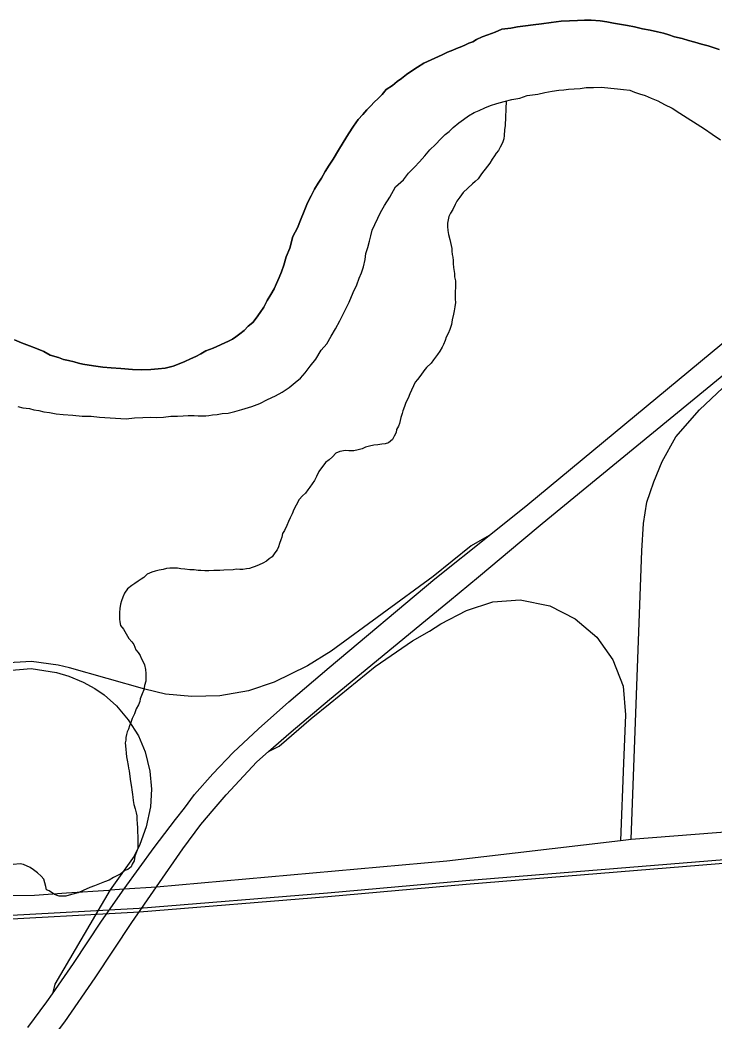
# Model space of a CAD drawing. Extents: x -483 to 680, y 0 to 440.
# Drawn here: x 176.8 to 200.49, y 347.07 to 381.24 of the extents above; entities that cross this region are included whole.
import ezdxf

# ---------------------------------------------------------------- set-up
doc = ezdxf.new("R2010")
doc.units = 0
for name, color, linetype in [('GM_X_County_Road', 7, 'Continuous'), ('GM_X_Interchange_Ramps', 7, 'Continuous'), ('GM_X_Major_River', 7, 'Continuous'), ('GM_X_Minor_River', 7, 'Continuous'), ('GM_X_Rail_Line', 7, 'Continuous'), ('GM_X_US_Route', 7, 'Continuous')]:
    doc.layers.add(name, color=color, linetype=linetype)

msp = doc.modelspace()

# ---------------------------------------------------------------- linework, layer by layer
at = {"layer": 'GM_X_County_Road'}
for p, q in [((197.637, 353.305), (205.564, 353.935)), ((197.268, 353.262), (197.637, 353.305))]:
    msp.add_line(p, q, dxfattribs=at)
for points in [[(179.831, 351.571), (179.881, 351.575), (180.358, 351.606), (181.46, 351.677), (191.357, 352.562), (197.268, 353.262)], [(171.691, 352.111), (171.877, 352.064), (172.003, 352.034), (173.716, 351.625), (174.604, 351.477), (175.328, 351.412), (176.281, 351.379), (177.3, 351.395), (178.385, 351.477), (179.831, 351.571)]]:
    msp.add_lwpolyline(points, dxfattribs=at)
at = {"layer": 'GM_X_Interchange_Ramps'}
msp.add_line((197.374, 355.897), (197.268, 353.262), dxfattribs=at)
for points in [[(198.283, 365.125), (198.404, 365.487), (198.694, 366.182), (199.157, 367.023), (199.968, 367.95), (204.315, 372.051)], [(197.637, 353.305), (197.998, 363.141), (198.056, 364.068), (198.172, 364.792), (198.283, 365.125)], [(192.796, 363.66), (192.181, 363.305), (190.882, 362.261), (187.409, 359.713), (186.599, 359.211), (185.465, 358.661), (184.593, 358.365), (183.615, 358.192), (182.662, 358.167), (181.766, 358.25), (181.059, 358.414), (178.486, 359.146)], [(185.276, 356.29), (185.636, 356.478), (186.729, 357.415), (187.37, 357.941), (187.986, 358.443), (188.907, 359.191), (190.181, 360.062), (190.765, 360.399), (191.151, 360.646), (192.023, 361.106), (192.919, 361.394), (193.848, 361.46)], [(193.848, 361.46), (194.859, 361.262), (195.722, 360.818), (196.47, 360.194), (197.012, 359.421), (197.366, 358.517), (197.44, 357.539), (197.374, 355.897)], [(172.003, 352.034), (172.954, 355.923), (173.052, 356.334), (173.431, 357.123), (173.948, 357.789), (174.622, 358.373), (175.412, 358.792), (176.25, 359.047), (177.187, 359.121), (178.05, 358.989), (178.47, 358.858)], [(178.486, 359.146), (178.1, 359.236), (177.195, 359.368), (176.217, 359.302), (175.321, 359.047), (174.474, 358.595), (173.767, 358.003), (173.192, 357.214), (172.83, 356.433), (172.678, 355.948), (172.479, 355.171)], [(178.47, 358.858), (178.955, 358.661), (179.349, 358.447), (179.67, 358.225), (180.089, 357.855), (180.492, 357.37), (180.837, 356.828), (181.067, 356.277), (181.232, 355.628), (181.289, 355.011), (181.248, 354.402)], [(181.248, 354.402), (181.1, 353.72), (180.886, 353.12), (180.689, 352.726), (179.881, 351.575), (177.985, 348.361), (177.907, 348.027)]]:
    msp.add_lwpolyline(points, dxfattribs=at)
at = {"layer": 'GM_X_Major_River'}
for points in [[(200.641, 380.227), (200.471, 380.288), (200.264, 380.351), (200.038, 380.413), (199.811, 380.476), (199.585, 380.539), (199.377, 380.601), (199.113, 380.665), (198.925, 380.726), (198.736, 380.788), (198.529, 380.831), (198.283, 380.895), (198.018, 380.939), (197.754, 381.003), (197.508, 381.047), (197.244, 381.092), (197.036, 381.135), (196.809, 381.179), (196.582, 381.204), (196.278, 381.23), (196.051, 381.236), (195.803, 381.223), (195.537, 381.211), (195.252, 381.199), (194.909, 381.151), (194.585, 381.102), (194.299, 381.072), (194.032, 381.04), (193.766, 381.009), (193.537, 380.958), (193.232, 380.928), (193.001, 380.82), (192.752, 380.731), (192.561, 380.66), (192.368, 380.57), (192.234, 380.497)], [(192.234, 380.497), (192.368, 380.57), (192.561, 380.66), (192.752, 380.731), (193.001, 380.82), (193.232, 380.928), (193.537, 380.958), (193.766, 381.009), (194.032, 381.04), (194.299, 381.072), (194.585, 381.102), (194.909, 381.151), (195.252, 381.199), (195.537, 381.211), (195.803, 381.223), (196.051, 381.236), (196.278, 381.23), (196.582, 381.204), (196.809, 381.179), (197.036, 381.135), (197.244, 381.092), (197.508, 381.047), (197.754, 381.003), (198.018, 380.939), (198.283, 380.895), (198.529, 380.831), (198.736, 380.788), (198.925, 380.726), (199.113, 380.665), (199.377, 380.601), (199.585, 380.539), (199.811, 380.476), (200.038, 380.413), (200.264, 380.351), (200.471, 380.288), (200.641, 380.227)], [(192.234, 380.497), (192.099, 380.444), (191.984, 380.39), (191.869, 380.336), (191.773, 380.3), (191.677, 380.265), (191.562, 380.21), (191.37, 380.139), (191.197, 380.049), (190.563, 379.761), (190.351, 379.633), (190.158, 379.505), (189.983, 379.377), (189.809, 379.248), (189.654, 379.138), (189.499, 379.009), (189.287, 378.863), (189.15, 378.695), (189.013, 378.566), (188.877, 378.436), (188.76, 378.306), (188.624, 378.177), (188.487, 378.01), (188.331, 377.843), (188.173, 377.619), (187.995, 377.357), (187.817, 377.058), (187.659, 376.796), (187.48, 376.497), (187.342, 376.291), (187.203, 376.067), (187.084, 375.842), (186.966, 375.674), (186.847, 375.468), (186.727, 375.244), (186.607, 375), (186.486, 374.718), (186.365, 374.417), (186.263, 374.154), (186.103, 373.854), (185.999, 373.458), (185.877, 373.157), (185.794, 372.874), (185.712, 372.648), (185.632, 372.461), (185.551, 372.254), (185.47, 372.066), (185.351, 371.879), (185.232, 371.673), (185.113, 371.448), (184.994, 371.261), (184.856, 371.075), (184.739, 370.926), (184.583, 370.797), (184.447, 370.649), (184.292, 370.538), (184.156, 370.428), (184.041, 370.355), (183.906, 370.282), (183.387, 370.049), (183.138, 369.96), (182.964, 369.851), (182.791, 369.76), (182.618, 369.688), (182.426, 369.598), (182.234, 369.508), (182.023, 369.438), (181.756, 369.369), (181.508, 369.337), (181.261, 369.324), (180.957, 369.313), (180.634, 369.321), (180.236, 369.35), (179.914, 369.377), (179.629, 369.403), (179.383, 369.429), (179.156, 369.472), (178.948, 369.497), (178.797, 369.539), (178.646, 369.58), (178.457, 369.623), (178.287, 369.665), (178.118, 369.727), (177.835, 369.81), (177.61, 369.93), (177.366, 370.031), (177.122, 370.132), (176.858, 370.234), (176.614, 370.335)], [(176.614, 370.335), (176.858, 370.234), (177.122, 370.132), (177.366, 370.031), (177.61, 369.93), (177.835, 369.81), (178.118, 369.727), (178.287, 369.665), (178.457, 369.623), (178.646, 369.58), (178.797, 369.539), (178.948, 369.497), (179.156, 369.472), (179.383, 369.429), (179.629, 369.403), (179.914, 369.377), (180.236, 369.35), (180.634, 369.321), (180.957, 369.313), (181.261, 369.324), (181.508, 369.337), (181.756, 369.369), (182.023, 369.438), (182.234, 369.508), (182.426, 369.598), (182.618, 369.688), (182.791, 369.76), (182.964, 369.851), (183.138, 369.96), (183.387, 370.049), (183.906, 370.282), (184.041, 370.355), (184.156, 370.428), (184.292, 370.538), (184.447, 370.649), (184.583, 370.797), (184.739, 370.926), (184.856, 371.075), (184.994, 371.261), (185.113, 371.448), (185.232, 371.673), (185.351, 371.879), (185.47, 372.066), (185.551, 372.254), (185.632, 372.461), (185.712, 372.648), (185.794, 372.874), (185.877, 373.157), (185.999, 373.458), (186.103, 373.854), (186.263, 374.154), (186.365, 374.417), (186.486, 374.718), (186.607, 375), (186.727, 375.244), (186.847, 375.468), (186.966, 375.674), (187.084, 375.842), (187.203, 376.067), (187.342, 376.291), (187.48, 376.497), (187.659, 376.796), (187.817, 377.058), (187.995, 377.357), (188.173, 377.619), (188.331, 377.843), (188.487, 378.01), (188.624, 378.177), (188.76, 378.306), (188.877, 378.436), (189.013, 378.566), (189.15, 378.695), (189.287, 378.863), (189.499, 379.009), (189.654, 379.138), (189.809, 379.248), (189.983, 379.377), (190.158, 379.505), (190.351, 379.633), (190.563, 379.761), (191.197, 380.049), (191.37, 380.139), (191.562, 380.21), (191.677, 380.265), (191.773, 380.3), (191.869, 380.336), (191.984, 380.39), (192.099, 380.444), (192.234, 380.497)], [(176.728, 368.053), (176.898, 368.011), (177.125, 367.986), (177.276, 367.944), (177.446, 367.921), (177.616, 367.878), (177.805, 367.855), (178.032, 367.811), (178.278, 367.786), (178.601, 367.758), (178.923, 367.731), (179.226, 367.724), (179.511, 367.697), (180.421, 367.636), (180.706, 367.667), (180.992, 367.679), (181.239, 367.691), (181.467, 367.686), (181.695, 367.699), (181.943, 367.731), (182.17, 367.725), (182.361, 367.739), (182.532, 367.754), (182.741, 367.748), (182.874, 367.745), (183.007, 367.742), (183.139, 367.738), (183.235, 367.755), (183.368, 367.77), (183.52, 367.785), (183.692, 367.819), (183.901, 367.833), (184.131, 367.884), (184.36, 367.954), (184.705, 368.059), (184.973, 368.166), (185.242, 368.292), (185.511, 368.419), (185.743, 368.546), (185.975, 368.711), (186.188, 368.876), (186.362, 369.024), (186.519, 369.21), (186.695, 369.433), (186.892, 369.675), (187.07, 369.974), (187.265, 370.197), (187.405, 370.46), (187.563, 370.702), (187.703, 370.984), (187.863, 371.303), (188.023, 371.621), (188.164, 371.941), (188.284, 372.203), (188.366, 372.429), (188.447, 372.617), (188.509, 372.824), (188.572, 373.07), (188.596, 373.278), (188.658, 373.485), (188.72, 373.693), (188.763, 373.881), (188.806, 374.07), (189.087, 374.671), (189.226, 374.914), (189.404, 375.195), (189.603, 375.55), (189.875, 375.79), (190.051, 376.014), (190.246, 376.218), (190.422, 376.403), (190.598, 376.608), (190.774, 376.812), (190.968, 376.997), (191.144, 377.183), (191.3, 377.331), (191.435, 377.441), (191.572, 377.57), (191.766, 377.736), (191.92, 377.846), (192.094, 377.975), (192.287, 378.084), (192.46, 378.156), (192.652, 378.246), (192.844, 378.317), (193.054, 378.387), (193.303, 378.457), (193.571, 378.526), (193.838, 378.577), (194.087, 378.665), (194.449, 378.713), (194.697, 378.764), (194.945, 378.814), (195.174, 378.846), (195.345, 378.861), (195.498, 378.876), (195.688, 378.89), (195.897, 378.904), (196.107, 378.937), (196.354, 378.931)], [(176.728, 368.053), (176.898, 368.011), (177.125, 367.986), (177.276, 367.944), (177.446, 367.921), (177.616, 367.878), (177.805, 367.855), (178.032, 367.811), (178.278, 367.786), (178.601, 367.758), (178.923, 367.731), (179.226, 367.724), (179.511, 367.697), (180.421, 367.636), (180.706, 367.667), (180.992, 367.679), (181.239, 367.691), (181.467, 367.686), (181.695, 367.699), (181.943, 367.731), (182.17, 367.725), (182.361, 367.739), (182.532, 367.754), (182.741, 367.748), (182.874, 367.745), (183.007, 367.742), (183.139, 367.738), (183.235, 367.755), (183.368, 367.77), (183.52, 367.785), (183.692, 367.819), (183.901, 367.833), (184.131, 367.884), (184.36, 367.954), (184.705, 368.059), (184.973, 368.166), (185.242, 368.292), (185.511, 368.419), (185.743, 368.546), (185.975, 368.711), (186.188, 368.876), (186.362, 369.024), (186.519, 369.21), (186.695, 369.433), (186.892, 369.675), (187.07, 369.974), (187.265, 370.197), (187.405, 370.46), (187.563, 370.702), (187.703, 370.984), (187.863, 371.303), (188.023, 371.621), (188.164, 371.941), (188.284, 372.203), (188.366, 372.429), (188.447, 372.617), (188.509, 372.824), (188.572, 373.07), (188.596, 373.278), (188.658, 373.485), (188.72, 373.693), (188.763, 373.881), (188.806, 374.07), (189.087, 374.671), (189.226, 374.914), (189.404, 375.195), (189.603, 375.55), (189.875, 375.79), (190.051, 376.014), (190.246, 376.218), (190.422, 376.403), (190.598, 376.608), (190.774, 376.812), (190.968, 376.997), (191.144, 377.183), (191.3, 377.331), (191.435, 377.441), (191.572, 377.57), (191.766, 377.736), (191.92, 377.846), (192.094, 377.975), (192.287, 378.084), (192.46, 378.156), (192.652, 378.246), (192.844, 378.317), (193.054, 378.387), (193.303, 378.457), (193.571, 378.526), (193.838, 378.577), (194.087, 378.665), (194.449, 378.713), (194.697, 378.764), (194.945, 378.814), (195.174, 378.846), (195.345, 378.861), (195.498, 378.876), (195.688, 378.89), (195.897, 378.904), (196.107, 378.937), (196.354, 378.931)], [(196.354, 378.931), (196.62, 378.943), (196.942, 378.916), (197.169, 378.891), (197.378, 378.867), (197.586, 378.842), (197.755, 378.781), (197.925, 378.72), (198.113, 378.658), (198.32, 378.577), (198.546, 378.476), (198.77, 378.356), (199.033, 378.236), (199.295, 378.058), (200.136, 377.524), (200.398, 377.347), (200.678, 377.15)], [(196.354, 378.931), (196.62, 378.943), (196.942, 378.916), (197.169, 378.891), (197.378, 378.867), (197.586, 378.842), (197.755, 378.781), (197.925, 378.72), (198.113, 378.658), (198.32, 378.577), (198.546, 378.476), (198.77, 378.356), (199.033, 378.236), (199.295, 378.058), (200.136, 377.524), (200.398, 377.347), (200.678, 377.15)]]:
    msp.add_lwpolyline(points, dxfattribs=at)
at = {"layer": 'GM_X_Minor_River'}
for points in [[(193.378, 378.476), (193.34, 377.64), (193.317, 377.488), (193.312, 377.299), (193.29, 377.185), (193.249, 377.053), (193.169, 376.903), (193.109, 376.791), (193.031, 376.698), (192.972, 376.604), (192.893, 376.492), (192.814, 376.361), (192.735, 376.25), (192.538, 375.989), (192.42, 375.821), (192.323, 375.728), (192.226, 375.655), (192.071, 375.507), (191.915, 375.359), (191.797, 375.191), (191.699, 375.06), (191.639, 374.948), (191.559, 374.779), (191.479, 374.648), (191.42, 374.536), (191.398, 374.422), (191.376, 374.309), (191.373, 374.195), (191.389, 374.062), (191.404, 373.928), (191.457, 373.756), (191.525, 373.451), (191.523, 373.356), (191.539, 373.241), (191.556, 373.146), (191.572, 373.032), (191.569, 372.937), (191.585, 372.803), (191.618, 372.594), (191.615, 372.48), (191.65, 372.346), (191.646, 372.213), (191.644, 372.118), (191.641, 371.985), (191.637, 371.853), (191.634, 371.72), (191.65, 371.605), (191.627, 371.454), (191.605, 371.322), (191.583, 371.208), (191.54, 371.019), (191.517, 370.849), (191.456, 370.68), (191.396, 370.548), (191.335, 370.417), (191.295, 370.304), (191.234, 370.172), (191.194, 370.079), (191.115, 369.948), (191.036, 369.836), (190.898, 369.649), (190.82, 369.537), (190.664, 369.389), (190.566, 369.278), (190.467, 369.128), (190.35, 368.979), (190.272, 368.886), (190.091, 368.492), (190.03, 368.342), (189.95, 368.192), (189.909, 368.06), (189.848, 367.91), (189.827, 367.815), (189.786, 367.683), (189.742, 367.476), (189.702, 367.382), (189.642, 367.269), (189.621, 367.175), (189.561, 367.043), (189.501, 366.931), (189.365, 366.82), (189.25, 366.785), (189.136, 366.769), (189.003, 366.754), (188.869, 366.738), (188.716, 366.704), (188.583, 366.669), (188.467, 366.615), (188.333, 366.581), (188.181, 366.547), (188.01, 366.551), (187.896, 366.554), (187.705, 366.521), (187.571, 366.467), (187.454, 366.337), (187.337, 366.245), (187.221, 366.153), (186.985, 365.836), (186.905, 365.667), (186.845, 365.536), (186.766, 365.424)], [(186.766, 365.424), (186.687, 365.312), (186.609, 365.219), (186.53, 365.107), (186.433, 365.015), (186.316, 364.885), (186.216, 364.697), (186.136, 364.547), (186.076, 364.397), (186.015, 364.266), (185.955, 364.134), (185.895, 364.003), (185.815, 363.834), (185.755, 363.722), (185.733, 363.608), (185.693, 363.514), (185.651, 363.382), (185.611, 363.269), (185.57, 363.175), (185.492, 363.063), (185.393, 362.933), (185.296, 362.86), (185.2, 362.786), (185.084, 362.713), (184.95, 362.66), (184.815, 362.606), (184.719, 362.57), (184.624, 362.535), (184.528, 362.518), (184.395, 362.503), (184.3, 362.505), (184.167, 362.508), (184.072, 362.492), (183.749, 362.481), (183.615, 362.465), (183.406, 362.471), (183.235, 362.456), (183.102, 362.46), (182.969, 362.463), (182.875, 362.465), (182.742, 362.488), (182.59, 362.491), (182.42, 362.515), (182.287, 362.518), (182.174, 362.54), (182.041, 362.543), (181.908, 362.547), (181.793, 362.531), (181.679, 362.496), (181.545, 362.48), (181.411, 362.445), (181.297, 362.41), (181.143, 362.338), (181.026, 362.227), (180.93, 362.173), (180.833, 362.099), (180.717, 362.026), (180.62, 361.953), (180.466, 361.843), (180.367, 361.693), (180.307, 361.562), (180.266, 361.43), (180.225, 361.317), (180.202, 361.166), (180.199, 361.033), (180.196, 360.919), (180.193, 360.805), (180.21, 360.71), (180.226, 360.595), (180.336, 360.46), (180.518, 360.151), (180.611, 360.035), (180.684, 359.938), (180.756, 359.765), (180.829, 359.669), (180.903, 359.572), (180.938, 359.476), (180.993, 359.379), (181.047, 359.245), (181.081, 359.092), (181.096, 358.959), (181.094, 358.845), (181.09, 358.693), (181.048, 358.542), (181.025, 358.391), (180.965, 358.26), (180.904, 358.09), (180.882, 357.996), (180.842, 357.883), (180.762, 357.752), (180.701, 357.583), (180.621, 357.414), (180.58, 357.282), (180.539, 357.169), (180.498, 357.056), (180.458, 356.962), (180.436, 356.868), (180.415, 356.773), (180.413, 356.678), (180.391, 356.584), (180.405, 356.375)], [(180.405, 356.375), (180.421, 356.241), (180.436, 356.108), (180.452, 355.994), (180.486, 355.822), (180.503, 355.727), (180.519, 355.631), (180.536, 355.536), (180.567, 355.269), (180.601, 355.078), (180.617, 354.983), (180.632, 354.831), (180.649, 354.735), (180.665, 354.621), (180.681, 354.488), (180.734, 354.334), (180.768, 354.201), (180.785, 354.105), (180.782, 353.972), (180.797, 353.839), (180.813, 353.687), (180.809, 353.554), (180.824, 353.401), (180.82, 353.231), (180.817, 353.098), (180.814, 352.984), (180.773, 352.871), (180.712, 352.721), (180.69, 352.569), (180.63, 352.457), (180.589, 352.363), (180.473, 352.271), (180.377, 352.235), (180.242, 352.125), (180.107, 352.052), (179.992, 351.998), (179.837, 351.907), (179.684, 351.854), (179.511, 351.783), (179.339, 351.711), (179.185, 351.658), (178.955, 351.55), (178.782, 351.478), (178.648, 351.444), (178.476, 351.391), (178.361, 351.356), (178.247, 351.359), (178.133, 351.362), (177.983, 351.422), (177.796, 351.541), (177.702, 351.582), (177.686, 351.696), (177.651, 351.811), (177.616, 351.945), (177.524, 352.042), (177.394, 352.159), (177.263, 352.257), (177.151, 352.336), (176.926, 352.437), (176.812, 352.459), (176.565, 352.446)]]:
    msp.add_lwpolyline(points, dxfattribs=at)
at = {"layer": 'GM_X_Rail_Line'}
for points in [[(45.608, 365.186), (70.759, 356.775), (78.191, 354.285), (81.655, 353.305), (84.729, 352.716), (87.182, 352.258), (89.991, 351.898), (92.932, 351.702), (128.6, 351.112), (161.911, 350.555), (167.481, 350.522), (171.603, 350.391), (175.463, 350.653), (180.867, 350.948), (187.285, 351.472), (192.002, 351.898), (217.44, 353.96)], [(45.608, 365.055), (70.719, 356.657), (78.155, 354.167), (81.627, 353.184), (84.706, 352.594), (87.162, 352.135), (89.979, 351.774), (92.927, 351.578), (128.598, 350.988), (161.91, 350.431), (167.478, 350.398), (171.606, 350.267), (175.471, 350.529), (180.875, 350.824), (187.295, 351.348), (192.012, 351.774), (217.193, 353.826)]]:
    msp.add_lwpolyline(points, dxfattribs=at)
at = {"layer": 'GM_X_US_Route'}
for points in [[(182.41, 354.363), (182.75, 354.826), (183.375, 355.533), (184.065, 356.256), (184.928, 357.07), (185.964, 357.991), (187.345, 359.158), (190.946, 362.183), (192.796, 363.66), (194.119, 364.715), (201.451, 370.798), (206.38, 374.838)], [(194.608, 364.066), (195.997, 365.216), (200.227, 368.686), (201.619, 369.833), (203.107, 371.058), (204.315, 372.051)], [(183.417, 354.337), (183.827, 354.818), (184.879, 355.944), (185.276, 356.29), (186.047, 356.963), (187.353, 358.065), (190.625, 360.761), (191.438, 361.429), (192.432, 362.251), (193.914, 363.49), (194.608, 364.066)], [(177.07, 346.877), (177.719, 347.757), (177.907, 348.027), (178.624, 349.064), (179.577, 350.51), (180.358, 351.606), (181.377, 353.026), (182.101, 353.971), (182.41, 354.363)], [(177.292, 345.71), (178.328, 347.074), (179.363, 348.579), (180.613, 350.461), (181.46, 351.677), (182.356, 352.976), (182.964, 353.807), (183.417, 354.337)]]:
    msp.add_lwpolyline(points, dxfattribs=at)

doc.saveas('drawing.dxf')
